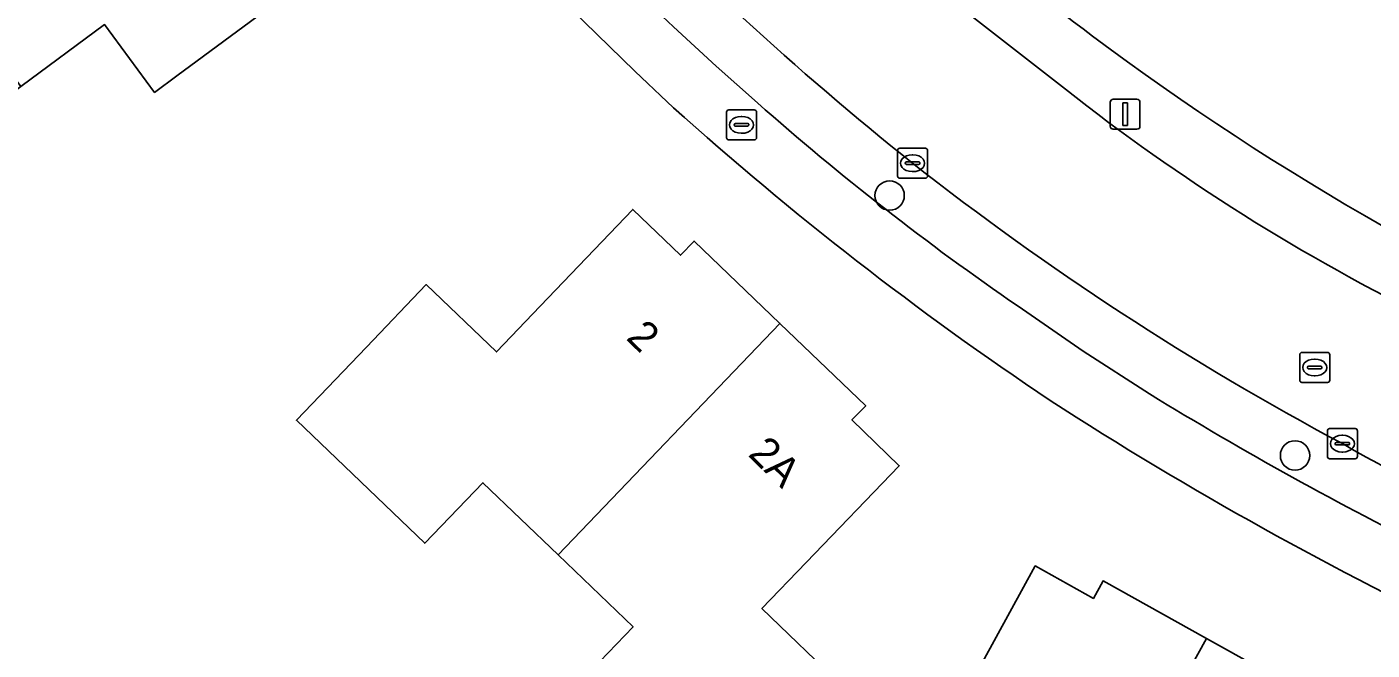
# Model space of a CAD drawing. Extents: x 163426 to 164192, y 380329 to 381641.
# Drawn here: x 163749.17 to 163794, y 381120.68 to 381141.44 of the extents above; entities that cross this region are included whole.
import ezdxf

# ---------------------------------------------------------------- set-up
doc = ezdxf.new("R2010")
doc.units = 0
for name, color, linetype in [('IMGEO_Boom', 7, 'Continuous'), ('IMGEO_Brandkraan', 7, 'Continuous'), ('IMGEO_Erf', 7, 'Continuous'), ('IMGEO_Kolk', 7, 'Continuous'), ('IMGEO_Lichtmast', 7, 'Continuous'), ('IMGEO_Pand', 7, 'Continuous'), ('IMGEO_Pand_nummerreeks', 7, 'Continuous'), ('IMGEO_Parkeervlak_open', 7, 'Continuous'), ('IMGEO_Rijbaan_lokaal_open', 7, 'Continuous'), ('IMGEO_Rioolput', 7, 'Continuous'), ('IMGEO_Voetpad_open', 7, 'Continuous')]:
    doc.layers.add(name, color=color, linetype=linetype)

msp = doc.modelspace()

# ---------------------------------------------------------------- linework, layer by layer
at = {"layer": 'IMGEO_Boom'}
for centre in [(163777.918, 381135.821), (163791.427, 381127.162)]:
    msp.add_circle(centre, 0.489, dxfattribs=at)
at = {"layer": 'IMGEO_Brandkraan'}
for p, q in [((163772.482, 381137.748), (163772.482, 381138.6)), ((163772.557, 381138.674), (163773.409, 381138.674)), ((163772.97, 381138.454), (163772.995, 381138.454)), ((163773.483, 381138.6), (163773.483, 381137.748)), ((163772.741, 381138.168), (163772.741, 381138.18)), ((163773.179, 381138.131), (163772.781, 381138.131)), ((163772.784, 381138.217), (163773.182, 381138.217)), ((163772.993, 381137.894), (163772.968, 381137.894)), ((163773.225, 381138.18), (163773.225, 381138.168)), ((163773.409, 381137.674), (163772.557, 381137.674))]:
    msp.add_line(p, q, dxfattribs=at)
for points in [[(163772.482, 381137.748), (163772.482, 381138.6)], [(163772.557, 381138.674), (163773.409, 381138.674)], [(163773.483, 381138.6), (163773.483, 381137.748)], [(163773.409, 381137.674), (163772.557, 381137.674)]]:
    msp.add_lwpolyline(points, dxfattribs=at)
for centre, radius, start, end in [((163772.559, 381138.598), 0.0765, 91.552, 178.448), ((163772.559, 381138.598), 0.0765, 91.552, 178.448), ((163773.407, 381138.598), 0.0765, 1.552, 88.448), ((163773.407, 381138.598), 0.0765, 1.552, 88.448), ((163772.781, 381138.177), 0.0403, 85.8775, 175.7526), ((163772.778, 381138.167), 0.0366, 178.938, 274.7102), ((163773.182, 381138.174), 0.043, 264.8664, 352.4533), ((163773.186, 381138.179), 0.0386, 1.7309, 96.639), ((163772.559, 381137.75), 0.0765, 181.552, 268.448), ((163772.559, 381137.75), 0.0765, 181.552, 268.448), ((163773.407, 381137.75), 0.0765, 271.552, 358.448), ((163773.407, 381137.75), 0.0765, 271.552, 358.448)]:
    msp.add_arc(centre, radius, start, end, dxfattribs=at)
for centre, major_axis, ratio, start_param, end_param in [((163772.969, 381138.174), (-0.387, 0.002), 0.722429, 4.712389, 7.853982), ((163772.994, 381138.174), (-0.39, 0.002), 0.717154, 1.570796, 4.712389)]:
    msp.add_ellipse(centre, major_axis=major_axis, ratio=ratio, start_param=start_param, end_param=end_param, dxfattribs=at)
at = {"layer": 'IMGEO_Erf'}
msp.add_lwpolyline([(163753.423, 381139.255), (163751.755, 381141.513), (163748.962, 381139.45), (163746.169, 381137.388), (163747.831, 381135.137), (163743.057, 381131.611), (163741.036, 381134.347), (163739.299, 381136.7), (163741.888, 381138.619), (163740.651, 381140.287), (163738.02, 381143.835), (163739.796, 381145.145), (163739.403, 381145.678), (163742.6, 381148.035), (163745.798, 381150.393), (163746.191, 381149.86), (163747.975, 381151.176), (163750.606, 381147.608), (163751.909, 381145.841), (163754.499, 381147.751), (163758.19, 381142.78), (163754.17, 381139.808)], close=True, dxfattribs=at)
for points in [[(163767.433, 381119.437), (163769.37, 381121.457), (163766.867, 381123.856), (163764.364, 381126.256), (163762.427, 381124.237), (163758.15, 381128.338), (163760.481, 381130.769), (163762.478, 381132.852), (163764.819, 381130.611), (163766.278, 381132.135), (163769.36, 381135.356), (163770.945, 381133.829), (163771.403, 381134.305), (163774.263, 381131.563), (163777.123, 381128.821), (163776.664, 381128.349), (163778.238, 381126.818), (163775.137, 381123.599), (163773.663, 381122.069), (163776.337, 381119.493)], [(163780.619, 381119.565), (163782.769, 381123.481), (163784.707, 381122.401), (163785.031, 381122.982), (163788.482, 381121.061), (163791.933, 381119.14)]]:
    msp.add_lwpolyline(points, dxfattribs=at)
for centre, radius, start, end in [((163841.059, 381216.397), 94.041, 217.7106, 233.16418), ((163852.495, 381226.778), 120.154, 218.10734, 227.10878), ((163840.706, 381216.197), 93.669, 233.26319, 247.44192), ((163844.943, 381221.313), 111.025, 228.0444, 236.25306), ((163850.773, 381233.409), 124.335, 237.116, 244.73978)]:
    msp.add_arc(centre, radius, start, end, dxfattribs=at)
at = {"layer": 'IMGEO_Kolk'}
for p, q in [((163778.257, 381137.397), (163779.109, 381137.397)), ((163778.182, 381136.471), (163778.182, 381137.323)), ((163778.484, 381136.94), (163778.882, 381136.94)), ((163778.67, 381137.177), (163778.695, 381137.177)), ((163779.183, 381137.323), (163779.183, 381136.471)), ((163778.441, 381136.891), (163778.441, 381136.903)), ((163778.879, 381136.854), (163778.481, 381136.854)), ((163778.693, 381136.617), (163778.668, 381136.617)), ((163778.925, 381136.903), (163778.925, 381136.891)), ((163779.109, 381136.397), (163778.257, 381136.397)), ((163792.504, 381127.129), (163792.504, 381127.981)), ((163792.579, 381128.055), (163793.431, 381128.055)), ((163793.505, 381127.981), (163793.505, 381127.129)), ((163792.763, 381127.549), (163792.763, 381127.561)), ((163793.201, 381127.512), (163792.803, 381127.512)), ((163792.806, 381127.598), (163793.204, 381127.598)), ((163792.992, 381127.835), (163793.017, 381127.835)), ((163793.247, 381127.561), (163793.247, 381127.549)), ((163793.431, 381127.055), (163792.579, 381127.055)), ((163793.015, 381127.275), (163792.99, 381127.275))]:
    msp.add_line(p, q, dxfattribs=at)
for points in [[(163778.257, 381137.397), (163779.109, 381137.397)], [(163778.182, 381136.471), (163778.182, 381137.323)], [(163779.183, 381137.323), (163779.183, 381136.471)], [(163779.109, 381136.397), (163778.257, 381136.397)], [(163792.504, 381127.129), (163792.504, 381127.981)], [(163792.579, 381128.055), (163793.431, 381128.055)], [(163793.505, 381127.981), (163793.505, 381127.129)], [(163793.431, 381127.055), (163792.579, 381127.055)]]:
    msp.add_lwpolyline(points, dxfattribs=at)
for centre, radius, start, end in [((163778.259, 381137.321), 0.0765, 91.552, 178.448), ((163778.259, 381137.321), 0.0765, 91.552, 178.448), ((163779.107, 381137.321), 0.0765, 1.552, 88.448), ((163779.107, 381137.321), 0.0765, 1.552, 88.448), ((163778.481, 381136.9), 0.0403, 85.8775, 175.7526), ((163778.886, 381136.902), 0.0386, 1.7309, 96.639), ((163778.259, 381136.473), 0.0765, 181.552, 268.448), ((163778.259, 381136.473), 0.0765, 181.552, 268.448), ((163778.478, 381136.89), 0.0366, 178.938, 274.7102), ((163778.882, 381136.897), 0.043, 264.8664, 352.4533), ((163779.107, 381136.473), 0.0765, 271.552, 358.448), ((163779.107, 381136.473), 0.0765, 271.552, 358.448), ((163792.581, 381127.979), 0.0765, 91.552, 178.448), ((163792.581, 381127.979), 0.0765, 91.552, 178.448), ((163793.429, 381127.979), 0.0765, 1.552, 88.448), ((163793.429, 381127.979), 0.0765, 1.552, 88.448), ((163792.803, 381127.558), 0.0403, 85.8775, 175.7526), ((163792.8, 381127.548), 0.0366, 178.938, 274.7102), ((163793.204, 381127.555), 0.043, 264.8664, 352.4533), ((163793.208, 381127.56), 0.0386, 1.7309, 96.639), ((163792.581, 381127.131), 0.0765, 181.552, 268.448), ((163792.581, 381127.131), 0.0765, 181.552, 268.448), ((163793.429, 381127.131), 0.0765, 271.552, 358.448), ((163793.429, 381127.131), 0.0765, 271.552, 358.448)]:
    msp.add_arc(centre, radius, start, end, dxfattribs=at)
for centre, major_axis, ratio, start_param, end_param in [((163778.669, 381136.897), (-0.387, 0.002), 0.722429, 4.712389, 7.853982), ((163778.694, 381136.897), (-0.39, 0.002), 0.717154, 1.570796, 4.712389), ((163792.991, 381127.555), (-0.387, 0.002), 0.722429, 4.712389, 7.853982), ((163793.016, 381127.555), (-0.39, 0.002), 0.717154, 1.570796, 4.712389)]:
    msp.add_ellipse(centre, major_axis=major_axis, ratio=ratio, start_param=start_param, end_param=end_param, dxfattribs=at)
at = {"layer": 'IMGEO_Lichtmast'}
for p, q in [((163785.27, 381138.13), (163785.27, 381138.93)), ((163785.27, 381138.93), (163785.27, 381138.13)), ((163785.37, 381139.03), (163786.16, 381139.03)), ((163786.16, 381139.03), (163785.37, 381139.03)), ((163786.26, 381138.93), (163786.26, 381138.13)), ((163786.26, 381138.13), (163786.26, 381138.93)), ((163786.16, 381138.03), (163785.37, 381138.03)), ((163785.37, 381138.03), (163786.16, 381138.03))]:
    msp.add_line(p, q, dxfattribs=at)
msp.add_lwpolyline([(163785.69, 381138.905), (163785.84, 381138.905), (163785.84, 381138.155), (163785.69, 381138.155), (163785.69, 381138.905)], dxfattribs=at)
for centre, start, end in [((163785.37, 381138.93), 90, 180), ((163785.37, 381138.93), 90, 180), ((163786.16, 381138.93), 0, 90), ((163786.16, 381138.93), 360, 90), ((163785.37, 381138.13), 180, 270), ((163785.37, 381138.13), 180, 270), ((163786.16, 381138.13), 270, 0), ((163786.16, 381138.13), 270, 0)]:
    msp.add_arc(centre, 0.1, start, end, dxfattribs=at)
at = {"layer": 'IMGEO_Pand'}
for points in [[(163750.606, 381147.608), (163747.975, 381151.176), (163746.191, 381149.86), (163745.798, 381150.393), (163742.6, 381148.035), (163748.962, 381139.45), (163751.755, 381141.513), (163753.423, 381139.255), (163754.17, 381139.808), (163758.19, 381142.78), (163754.499, 381147.751), (163751.909, 381145.841)], [(163774.263, 381131.563), (163771.403, 381134.305), (163770.945, 381133.829), (163769.36, 381135.356), (163766.278, 381132.135), (163764.819, 381130.611), (163762.478, 381132.852), (163760.481, 381130.769), (163758.15, 381128.338), (163762.427, 381124.237), (163764.364, 381126.256), (163766.867, 381123.856)], [(163775.137, 381123.599), (163778.238, 381126.818), (163776.664, 381128.349), (163777.123, 381128.821), (163774.263, 381131.563), (163766.867, 381123.856), (163769.37, 381121.457), (163767.433, 381119.437), (163772.624, 381114.464), (163776.337, 381119.493), (163773.663, 381122.069)], [(163788.482, 381121.061), (163785.031, 381122.982), (163784.707, 381122.401), (163782.769, 381123.481), (163780.619, 381119.565), (163779.659, 381117.817), (163779.374, 381117.297), (163776.337, 381119.493), (163772.624, 381114.464), (163778.92, 381110.991), (163780.289, 381113.427), (163783.308, 381111.731)], [(163791.356, 381113.566), (163793.527, 381117.492), (163791.611, 381118.565), (163791.933, 381119.14), (163788.482, 381121.061), (163783.308, 381111.731), (163786.327, 381110.035), (163784.958, 381107.599), (163791.258, 381104.106), (163793.575, 381109.96), (163790.349, 381111.744)]]:
    msp.add_lwpolyline(points, close=True, dxfattribs=at)
at = {"layer": 'IMGEO_Parkeervlak_open'}
for points in [[(163770.717, 381141.438), (163772.133, 381140.134), (163773.517, 381138.907)], [(163782.198, 381132.132), (163784.371, 381130.641), (163786.583, 381129.211)]]:
    msp.add_lwpolyline(points, dxfattribs=at)
for centre, radius, start, end in [((163848.137, 381222.736), 112.264, 217.84195, 226.39991), ((163845.216, 381220.379), 106.751, 223.44566, 231.44648), ((163833.272, 381206.523), 90.237, 228.53194, 235.52826), ((163838.764, 381213.359), 97.242, 231.84157, 241.92891), ((163850.759, 381233.827), 122.732, 238.47348, 243.61056), ((163828.367, 381189.232), 71.094, 240.17187, 251.86782)]:
    msp.add_arc(centre, radius, start, end, dxfattribs=at)
at = {"layer": 'IMGEO_Rijbaan_lokaal_open'}
msp.add_lwpolyline([(163783.776, 381139.364), (163780.182, 381142.164), (163777.011, 381144.907), (163774.524, 381147.208), (163773.71, 381147.991), (163769.937, 381151.979), (163766.99, 381155.376), (163763.859, 381159.232), (163763.486, 381159.694), (163759.485, 381156.6), (163760.167, 381155.857)], dxfattribs=at)
for centre, radius, start, end in [((163845.216, 381220.379), 106.751, 223.44566, 231.44648), ((163825.779, 381192.582), 67.797, 231.71755, 243.9901), ((163838.764, 381213.359), 97.242, 231.84157, 241.92891), ((163828.367, 381189.232), 71.094, 240.17187, 251.86782)]:
    msp.add_arc(centre, radius, start, end, dxfattribs=at)
at = {"layer": 'IMGEO_Rioolput'}
for p, q in [((163791.583, 381129.667), (163791.583, 381130.519)), ((163791.658, 381130.593), (163792.51, 381130.593)), ((163792.071, 381130.373), (163792.096, 381130.373)), ((163792.584, 381130.519), (163792.584, 381129.667)), ((163791.842, 381130.087), (163791.842, 381130.099)), ((163792.28, 381130.05), (163791.882, 381130.05)), ((163791.885, 381130.136), (163792.283, 381130.136)), ((163792.094, 381129.813), (163792.069, 381129.813)), ((163792.326, 381130.099), (163792.326, 381130.087)), ((163792.51, 381129.593), (163791.658, 381129.593))]:
    msp.add_line(p, q, dxfattribs=at)
for points in [[(163791.583, 381129.667), (163791.583, 381130.519)], [(163791.658, 381130.593), (163792.51, 381130.593)], [(163792.584, 381130.519), (163792.584, 381129.667)], [(163792.51, 381129.593), (163791.658, 381129.593)]]:
    msp.add_lwpolyline(points, dxfattribs=at)
for centre, radius, start, end in [((163791.66, 381130.517), 0.0765, 91.552, 178.448), ((163791.66, 381130.517), 0.0765, 91.552, 178.448), ((163792.508, 381130.517), 0.0765, 1.552, 88.448), ((163792.508, 381130.517), 0.0765, 1.552, 88.448), ((163791.882, 381130.096), 0.0403, 85.8775, 175.7526), ((163791.879, 381130.086), 0.0366, 178.938, 274.7102), ((163792.283, 381130.093), 0.043, 264.8664, 352.4533), ((163792.287, 381130.098), 0.0386, 1.7309, 96.639), ((163791.66, 381129.669), 0.0765, 181.552, 268.448), ((163791.66, 381129.669), 0.0765, 181.552, 268.448), ((163792.508, 381129.669), 0.0765, 271.552, 358.448), ((163792.508, 381129.669), 0.0765, 271.552, 358.448)]:
    msp.add_arc(centre, radius, start, end, dxfattribs=at)
for centre, major_axis, ratio, start_param, end_param in [((163792.07, 381130.093), (-0.387, 0.002), 0.722429, 4.712389, 7.853982), ((163792.095, 381130.093), (-0.39, 0.002), 0.717154, 1.570796, 4.712389)]:
    msp.add_ellipse(centre, major_axis=major_axis, ratio=ratio, start_param=start_param, end_param=end_param, dxfattribs=at)
at = {"layer": 'IMGEO_Voetpad_open'}
for points in [[(163760.858, 381162.936), (163761, 381162.769), (163763.486, 381159.694), (163763.859, 381159.232), (163766.99, 381155.376), (163769.937, 381151.979), (163773.71, 381147.991), (163774.524, 381147.208), (163777.011, 381144.907), (163780.182, 381142.164), (163783.776, 381139.364)], [(163773.517, 381138.907), (163772.133, 381140.134), (163770.717, 381141.438)], [(163786.583, 381129.211), (163784.371, 381130.641), (163782.198, 381132.132)]]:
    msp.add_lwpolyline(points, dxfattribs=at)
for centre, radius, start, end in [((163841.059, 381216.397), 94.041, 217.7106, 233.16418), ((163848.137, 381222.736), 112.264, 217.84195, 226.39991), ((163852.495, 381226.778), 120.154, 218.10734, 227.10878), ((163840.706, 381216.197), 93.669, 233.26319, 247.44192), ((163825.779, 381192.582), 67.797, 231.71755, 243.9901), ((163844.943, 381221.313), 111.025, 228.0444, 236.25306), ((163833.272, 381206.523), 90.237, 228.53194, 235.52826), ((163850.773, 381233.409), 124.335, 237.116, 244.73978), ((163850.759, 381233.827), 122.732, 238.47348, 243.61056)]:
    msp.add_arc(centre, radius, start, end, dxfattribs=at)

# ---------------------------------------------------------------- texts
at = {"layer": 'IMGEO_Pand_nummerreeks'}
for s, rotation, p in [('2', 316.0656, (163769.104, 381131.047)), ('2A', 315.7906, (163773.168, 381127.173))]:
    msp.add_text(s, height=1, rotation=rotation, dxfattribs=at).set_placement(p)

doc.saveas('drawing.dxf')
